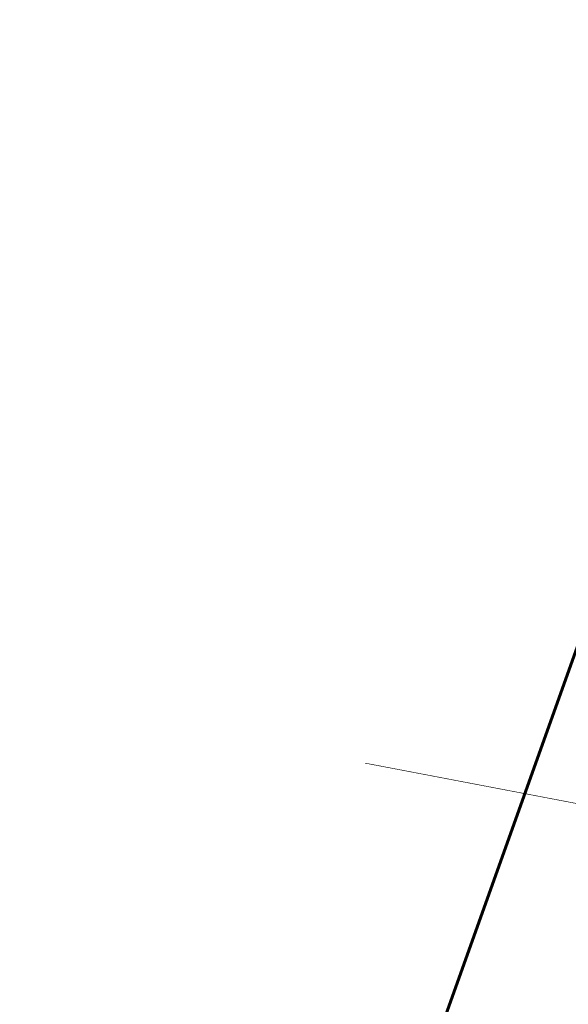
# Model space of a CAD drawing. Header units: metres. Extents: x 134157 to 138734, y 451157 to 455772.
# Tile 754 of 1056: x 136600 to 136644, y 454093 to 454173. Entities that reach past the tile are written whole.
import ezdxf

# ---------------------------------------------------------------- set-up
doc = ezdxf.new("R2010")
doc.units = ezdxf.units.M
doc.layers.add('-DR-alg-bladkaders viewports', color=7, linetype='Continuous', lineweight=60)
doc.layers.add('-DR-bs-rio-DWA Jutfaseweg', color=253, linetype='Continuous')
doc.layers.add('-DR-nw-gr-arc-gras', color=7, linetype='Continuous', true_color=0xb5d5a4)
pattern_1 = [(115.335625, (136419.71802, 453326.2367), (-0.223681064, -0.105903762), [0.06, -0.187485]), (205.335625, (136419.71802, 453326.2367), (0.105903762, -0.223681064), [0.06, -0.187485])]

msp = doc.modelspace()

# ---------------------------------------------------------------- hatches: boundary and pattern name
at = {"layer": '-DR-nw-gr-arc-gras', "transparency": 33554687}
h = msp.add_hatch(dxfattribs=at)
h.set_pattern_fill('AGR-BOLLEN', color=256, scale=0.1, pattern_type=2)
h.set_pattern_definition(pattern_1)
edge = h.paths.add_edge_path()
edge.add_arc((-7000776.81, 3043164.568), 7592527.997, 340.0567505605, 340.0572256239)
edge.add_line((136455.782, 453494.254), (136455.124, 453494.493))
edge.add_arc((380495.222, 364992.548), 259592.304, 160.06665688, 160.08044536)
edge.add_line((136433.832, 453435.762), (136433.813, 453435.768))
edge.add_line((136433.813, 453435.768), (136432.179, 453431.255))
edge.add_line((136432.179, 453431.255), (136432.198, 453431.248))
edge.add_line((136432.198, 453431.248), (136431.678, 453429.87))
edge.add_line((136431.678, 453429.87), (136432.336, 453429.631))
edge.add_line((136432.336, 453429.631), (136434.309, 453435.077))
h = msp.add_hatch(dxfattribs=at)
h.set_pattern_fill('AGR-BOLLEN', color=256, scale=0.1, pattern_type=2)
h.set_pattern_definition(pattern_1)
edge = h.paths.add_edge_path()
edge.add_line((136644.275, 454017.422), (136643.935, 454016.481))
edge.add_line((136643.935, 454016.481), (136643.884, 454016.34))
edge.add_line((136643.884, 454016.34), (136644.542, 454016.102))
edge.add_arc((1711333.983, -116117.427), 1674723.582, 160.095672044, 160.096657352, ccw=False)
edge.add_line((136654.347, 454043.181), (136653.689, 454043.42))
edge.add_line((136653.689, 454043.42), (136653.638, 454043.279))
edge.add_line((136653.638, 454043.279), (136653.298, 454042.339))
edge.add_line((136653.298, 454042.339), (136644.275, 454017.422))
h = msp.add_hatch(dxfattribs=at)
h.set_pattern_fill('AGR-BOLLEN', color=256, scale=0.1, pattern_type=2)
h.set_pattern_definition(pattern_1)
h.paths.add_polyline_path([(136623.282, 453954.452, 0.016644), (136622.293, 453951.407), (136620.715, 453945.94, -0.016644), (136619.648, 453942.654), (136615.175, 453930.3), (136616.115, 453929.96), (136620.588, 453942.314, 0.016644), (136621.676, 453945.662), (136623.253, 453951.13, -0.016644), (136624.222, 453954.111), (136660.14, 454053.226), (136661.74, 454052.55), (136663.585, 454057.802), (136661.993, 454058.364), (136678.286, 454103.417), (136677.345, 454103.757)])

# ---------------------------------------------------------------- linework, layer by layer
at = {"layer": '-DR-alg-bladkaders viewports'}
msp.add_lwpolyline([(136698.08, 454116.464), (136632.635, 453933.324), (136583.961, 453950.718), (136649.406, 454133.858)], close=True, dxfattribs=at)
at = {"layer": '-DR-bs-rio-DWA Jutfaseweg', "const_width": 0.05, "flags": 128}
msp.add_lwpolyline([(136673.297, 454104.024), (136628.019, 454112.668)], dxfattribs=at)

doc.saveas('drawing.dxf')
